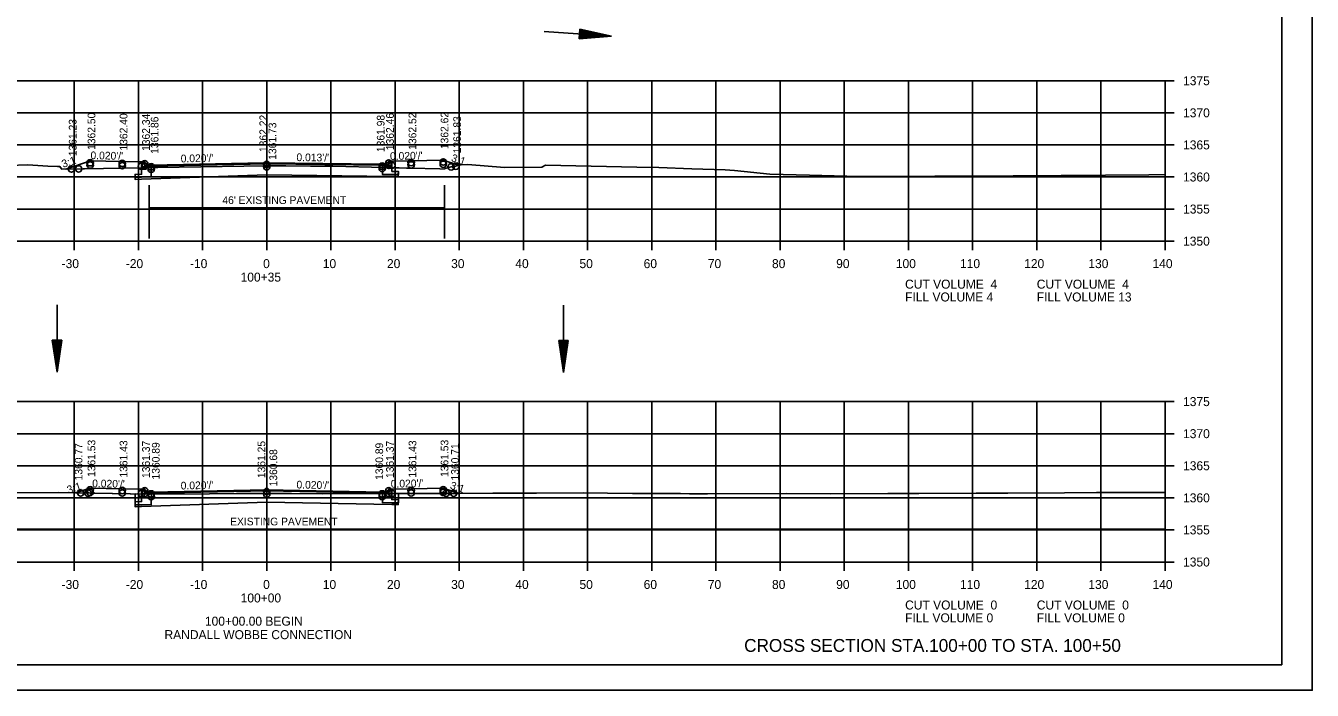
# Model space of a CAD drawing. Extents: x 1374311 to 1383814, y 384102 to 406278.
# Drawn here: x 1382683.3 to 1382883.8, y 384692.6 to 384796.1 of the extents above; entities that cross this region are included whole.
import ezdxf

# ---------------------------------------------------------------- set-up
doc = ezdxf.new("R2010")
doc.units = 0
for name, color, linetype in [('R_Axis', 7, 'Continuous'), ('R_Axis Annot', 7, 'Continuous'), ('R_Border', 7, 'Continuous'), ('R_Draft', 7, 'Continuous'), ('R_Exist Surface', 7, 'Continuous'), ('R_Fin Surface', 7, 'Continuous'), ('R_Grid', 7, 'Continuous'), ('R_No Plot', 7, 'Continuous'), ('R_Water', 7, 'Continuous'), ('R_Xsect Elev', 7, 'Continuous'), ('R_Xsect Slope', 7, 'Continuous')]:
    doc.layers.add(name, color=color, linetype=linetype)

msp = doc.modelspace()

# ---------------------------------------------------------------- linework, layer by layer
at = {"layer": 'R_Axis'}
for p, q in [((1382860.86, 384762.54), (1382860.86, 384787.54)), ((1382862.26, 384787.54), (1382860.86, 384787.54)), ((1382862.26, 384782.54), (1382860.86, 384782.54)), ((1382862.26, 384777.54), (1382860.86, 384777.54)), ((1382862.26, 384772.54), (1382860.86, 384772.54)), ((1382862.26, 384767.54), (1382860.86, 384767.54)), ((1382580.86, 384762.54), (1382860.86, 384762.54)), ((1382690.86, 384761.14), (1382690.86, 384762.54)), ((1382700.86, 384761.14), (1382700.86, 384762.54)), ((1382710.86, 384761.14), (1382710.86, 384762.54)), ((1382720.86, 384761.14), (1382720.86, 384762.54)), ((1382730.86, 384761.14), (1382730.86, 384762.54)), ((1382740.86, 384761.14), (1382740.86, 384762.54)), ((1382750.86, 384761.14), (1382750.86, 384762.54)), ((1382760.86, 384761.14), (1382760.86, 384762.54)), ((1382770.86, 384761.14), (1382770.86, 384762.54)), ((1382780.86, 384761.14), (1382780.86, 384762.54)), ((1382790.86, 384761.14), (1382790.86, 384762.54)), ((1382800.86, 384761.14), (1382800.86, 384762.54)), ((1382810.86, 384761.14), (1382810.86, 384762.54)), ((1382820.86, 384761.14), (1382820.86, 384762.54)), ((1382830.86, 384761.14), (1382830.86, 384762.54)), ((1382840.86, 384761.14), (1382840.86, 384762.54)), ((1382850.86, 384761.14), (1382850.86, 384762.54)), ((1382860.86, 384761.14), (1382860.86, 384762.54)), ((1382862.26, 384762.54), (1382860.86, 384762.54)), ((1382860.86, 384712.54), (1382860.86, 384737.54)), ((1382862.26, 384737.54), (1382860.86, 384737.54)), ((1382862.26, 384732.54), (1382860.86, 384732.54)), ((1382862.26, 384727.54), (1382860.86, 384727.54)), ((1382862.26, 384722.54), (1382860.86, 384722.54)), ((1382862.26, 384717.54), (1382860.86, 384717.54)), ((1382580.86, 384712.54), (1382860.86, 384712.54)), ((1382690.86, 384711.14), (1382690.86, 384712.54)), ((1382700.86, 384711.14), (1382700.86, 384712.54)), ((1382710.86, 384711.14), (1382710.86, 384712.54)), ((1382720.86, 384711.14), (1382720.86, 384712.54)), ((1382730.86, 384711.14), (1382730.86, 384712.54)), ((1382740.86, 384711.14), (1382740.86, 384712.54)), ((1382750.86, 384711.14), (1382750.86, 384712.54)), ((1382760.86, 384711.14), (1382760.86, 384712.54)), ((1382770.86, 384711.14), (1382770.86, 384712.54)), ((1382780.86, 384711.14), (1382780.86, 384712.54)), ((1382790.86, 384711.14), (1382790.86, 384712.54)), ((1382800.86, 384711.14), (1382800.86, 384712.54)), ((1382810.86, 384711.14), (1382810.86, 384712.54)), ((1382820.86, 384711.14), (1382820.86, 384712.54)), ((1382830.86, 384711.14), (1382830.86, 384712.54)), ((1382840.86, 384711.14), (1382840.86, 384712.54)), ((1382850.86, 384711.14), (1382850.86, 384712.54)), ((1382860.86, 384711.14), (1382860.86, 384712.54)), ((1382862.26, 384712.54), (1382860.86, 384712.54))]:
    msp.add_line(p, q, dxfattribs=at)
at = {"layer": 'R_Border'}
for q in [(1382879.04, 384902), (1382562.86, 384696.54)]:
    msp.add_line((1382879.04, 384696.54), q, dxfattribs=at)
at = {"layer": 'R_Draft'}
for p, q in [((1382769.65, 384795.58), (1382769.54, 384794.08)), ((1382769.58, 384794.58), (1382771.22, 384794.72)), ((1382769.59, 384794.71), (1382770.38, 384794.77)), ((1382769.6, 384794.95), (1382770.38, 384794.77)), ((1382769.61, 384795.07), (1382771.22, 384794.72)), ((1382769.62, 384795.2), (1382772.06, 384794.66)), ((1382769.63, 384795.32), (1382772.89, 384794.6)), ((1382769.64, 384795.45), (1382773.75, 384794.54)), ((1382769.65, 384795.58), (1382774.58, 384794.48)), ((1382769.54, 384794.08), (1382774.58, 384794.48)), ((1382769.55, 384794.2), (1382773.75, 384794.54)), ((1382769.56, 384794.33), (1382772.89, 384794.6)), ((1382769.57, 384794.46), (1382772.06, 384794.66)), ((1382687.45, 384747.13), (1382688.2, 384742.13)), ((1382688.95, 384747.13), (1382687.45, 384747.13)), ((1382687.57, 384747.13), (1382688.2, 384742.96)), ((1382687.7, 384747.13), (1382688.2, 384743.82)), ((1382687.82, 384747.13), (1382688.2, 384744.65)), ((1382687.95, 384747.13), (1382688.2, 384745.5)), ((1382688.08, 384747.13), (1382688.2, 384746.34)), ((1382688.95, 384747.13), (1382688.2, 384742.13)), ((1382688.44, 384747.13), (1382688.2, 384745.5)), ((1382688.69, 384747.13), (1382688.2, 384743.82)), ((1382688.82, 384747.13), (1382688.2, 384742.96)), ((1382688.57, 384747.13), (1382688.2, 384744.65)), ((1382688.31, 384747.13), (1382688.2, 384746.34)), ((1382766.36, 384747.06), (1382767.11, 384742.06)), ((1382767.86, 384747.06), (1382766.36, 384747.06)), ((1382766.49, 384747.06), (1382767.11, 384742.9)), ((1382766.61, 384747.06), (1382767.11, 384743.76)), ((1382766.74, 384747.06), (1382767.11, 384744.59)), ((1382766.87, 384747.06), (1382767.11, 384745.44)), ((1382766.99, 384747.06), (1382767.11, 384746.27)), ((1382767.86, 384747.06), (1382767.11, 384742.06)), ((1382767.35, 384747.06), (1382767.11, 384745.44)), ((1382767.61, 384747.06), (1382767.11, 384743.76)), ((1382767.74, 384747.06), (1382767.11, 384742.9)), ((1382767.48, 384747.06), (1382767.11, 384744.59)), ((1382767.23, 384747.06), (1382767.11, 384746.27))]:
    msp.add_line(p, q, dxfattribs=at)
at = {"layer": 'R_Exist Surface'}
for points in [[(1382680.67, 384774.32), (1382683.62, 384774.42), (1382686.74, 384774.25), (1382688.27, 384774.15), (1382688.34, 384774.15), (1382688.64, 384774.16), (1382688.86, 384773.82), (1382688.93, 384773.75), (1382695.41, 384773.88), (1382701.35, 384773.98), (1382702.25, 384774.01), (1382703.88, 384774.04), (1382717.3, 384774.23), (1382720.53, 384774.27), (1382723.85, 384774.3), (1382727.68, 384774.25), (1382731.14, 384774.22), (1382739.21, 384774.03), (1382742.62, 384773.93), (1382743.22, 384773.92), (1382747.84, 384773.81), (1382748.56, 384773.78), (1382748.63, 384773.85), (1382750.02, 384774.22), (1382750.19, 384774.22), (1382750.32, 384774.22), (1382751.17, 384774.44), (1382752.2, 384774.5), (1382757.94, 384774.04), (1382763.71, 384774.08), (1382764.29, 384774.38), (1382778.55, 384774.06), (1382781.99, 384774.03), (1382787.11, 384773.79), (1382792.28, 384773.65), (1382793.77, 384773.57), (1382799.25, 384772.97), (1382805.46, 384772.81), (1382813.2, 384772.62), (1382821.28, 384772.64), (1382824.98, 384772.67), (1382835.48, 384772.69), (1382836.47, 384772.69), (1382837.16, 384772.71), (1382837.69, 384772.72), (1382851.55, 384772.83), (1382858.3, 384772.89), (1382860.86, 384772.91)], [(1382680.63, 384723.34), (1382688.46, 384723.35), (1382702.42, 384723.12), (1382702.7, 384723.11), (1382711.92, 384723.19), (1382716.14, 384723.21), (1382721.02, 384723.22), (1382722.66, 384723.23), (1382724.73, 384723.21), (1382729.62, 384723.16), (1382735.34, 384723.23), (1382740.04, 384723.23), (1382740.61, 384723.2), (1382750.21, 384723.24), (1382756.09, 384723.25), (1382758.22, 384723.25), (1382762.9, 384723.27), (1382770.16, 384723.3), (1382773.96, 384723.27), (1382777.85, 384723.24), (1382785.35, 384723.22), (1382786.73, 384723.19), (1382789.53, 384723.19), (1382801.89, 384723.2), (1382808.66, 384723.19), (1382817.66, 384723.21), (1382822.5, 384723.24), (1382831.41, 384723.26), (1382836.35, 384723.29), (1382845.16, 384723.31), (1382850.18, 384723.35), (1382858.91, 384723.37), (1382860.86, 384723.38)]]:
    msp.add_lwpolyline(points, dxfattribs=at)
at = {"layer": 'R_Fin Surface'}
for points in [[(1382689.53, 384773.76), (1382693.25, 384775), (1382693.35, 384775.04), (1382698.22, 384774.94), (1382698.35, 384774.94), (1382701.27, 384774.88), (1382701.35, 384774.88), (1382701.36, 384774.88), (1382701.85, 384774.88), (1382701.86, 384774.39), (1382701.86, 384774.38), (1382702.83, 384774.4), (1382702.86, 384774.4), (1382720.39, 384774.75), (1382720.86, 384774.76), (1382738.39, 384774.52), (1382738.86, 384774.52), (1382739.83, 384774.5), (1382739.86, 384774.5), (1382739.87, 384774.99), (1382739.87, 384775), (1382739.88, 384775), (1382740.37, 384775), (1382743.29, 384775.06), (1382743.37, 384775.06), (1382748.24, 384775.16), (1382748.37, 384775.16), (1382750.74, 384774.37), (1382750.81, 384774.35)], [(1382740.37, 384775), (1382740.38, 384773.4), (1382741.38, 384773.41), (1382741.37, 384772.91), (1382740.37, 384772.92), (1382738.9, 384772.93), (1382738.9, 384774.36), (1382720.86, 384774.59), (1382702.86, 384774.23), (1382702.86, 384772.54), (1382701.35, 384772.49), (1382700.35, 384772.45), (1382700.36, 384772.95), (1382701.36, 384772.96), (1382701.35, 384774.88)], [(1382691.07, 384723.31), (1382693.35, 384724.07), (1382698.35, 384723.97), (1382701.35, 384723.91), (1382701.85, 384723.91), (1382701.86, 384723.41), (1382702.86, 384723.43), (1382720.86, 384723.79), (1382738.86, 384723.43), (1382739.86, 384723.41), (1382739.87, 384723.91), (1382740.37, 384723.91), (1382743.37, 384723.97), (1382748.37, 384724.07), (1382750.84, 384723.24)], [(1382740.37, 384723.51), (1382740.38, 384722.25), (1382741.38, 384722.26), (1382741.37, 384721.76), (1382740.37, 384721.78), (1382738.88, 384721.81), (1382738.88, 384723.26), (1382720.86, 384723.62), (1382702.88, 384723.27), (1382702.87, 384721.5), (1382701.35, 384721.47), (1382700.35, 384721.44), (1382700.36, 384721.94), (1382701.36, 384721.95), (1382701.35, 384723.51)]]:
    msp.add_lwpolyline(points, dxfattribs=at)
at = {"layer": 'R_Grid'}
for p, q in [((1382580.86, 384787.54), (1382860.86, 384787.54)), ((1382690.86, 384762.54), (1382690.86, 384787.54)), ((1382700.86, 384762.54), (1382700.86, 384787.54)), ((1382710.86, 384762.54), (1382710.86, 384787.54)), ((1382720.86, 384762.54), (1382720.86, 384787.54)), ((1382730.86, 384762.54), (1382730.86, 384787.54)), ((1382740.86, 384762.54), (1382740.86, 384787.54)), ((1382750.86, 384762.54), (1382750.86, 384787.54)), ((1382760.86, 384762.54), (1382760.86, 384787.54)), ((1382770.86, 384762.54), (1382770.86, 384787.54)), ((1382780.86, 384762.54), (1382780.86, 384787.54)), ((1382790.86, 384762.54), (1382790.86, 384787.54)), ((1382800.86, 384762.54), (1382800.86, 384787.54)), ((1382810.86, 384762.54), (1382810.86, 384787.54)), ((1382820.86, 384762.54), (1382820.86, 384787.54)), ((1382830.86, 384762.54), (1382830.86, 384787.54)), ((1382840.86, 384762.54), (1382840.86, 384787.54)), ((1382850.86, 384762.54), (1382850.86, 384787.54)), ((1382860.86, 384762.54), (1382860.86, 384787.54)), ((1382580.86, 384782.54), (1382860.86, 384782.54)), ((1382580.86, 384777.54), (1382860.86, 384777.54)), ((1382580.86, 384772.54), (1382860.86, 384772.54)), ((1382580.86, 384767.54), (1382860.86, 384767.54)), ((1382580.86, 384762.54), (1382860.86, 384762.54)), ((1382580.86, 384737.54), (1382860.86, 384737.54)), ((1382690.86, 384712.54), (1382690.86, 384737.54)), ((1382700.86, 384712.54), (1382700.86, 384737.54)), ((1382710.86, 384712.54), (1382710.86, 384737.54)), ((1382720.86, 384712.54), (1382720.86, 384737.54)), ((1382730.86, 384712.54), (1382730.86, 384737.54)), ((1382740.86, 384712.54), (1382740.86, 384737.54)), ((1382750.86, 384712.54), (1382750.86, 384737.54)), ((1382760.86, 384712.54), (1382760.86, 384737.54)), ((1382770.86, 384712.54), (1382770.86, 384737.54)), ((1382780.86, 384712.54), (1382780.86, 384737.54)), ((1382790.86, 384712.54), (1382790.86, 384737.54)), ((1382800.86, 384712.54), (1382800.86, 384737.54)), ((1382810.86, 384712.54), (1382810.86, 384737.54)), ((1382820.86, 384712.54), (1382820.86, 384737.54)), ((1382830.86, 384712.54), (1382830.86, 384737.54)), ((1382840.86, 384712.54), (1382840.86, 384737.54)), ((1382850.86, 384712.54), (1382850.86, 384737.54)), ((1382860.86, 384712.54), (1382860.86, 384737.54)), ((1382580.86, 384732.54), (1382860.86, 384732.54)), ((1382580.86, 384727.54), (1382860.86, 384727.54)), ((1382580.86, 384722.54), (1382860.86, 384722.54)), ((1382580.86, 384717.54), (1382860.86, 384717.54)), ((1382580.86, 384712.54), (1382860.86, 384712.54))]:
    msp.add_line(p, q, dxfattribs=at)
at = {"layer": 'R_No Plot'}
msp.add_line((1382550.46, 384692.56), (1382883.79, 384692.56), dxfattribs=at)
for points in [[(1382550.45, 384905.89), (1382883.79, 384905.89), (1382883.79, 384692.55), (1382550.45, 384692.55)], [(1382796.78, 384902), (1382796.78, 384892.12), (1382832.51, 384892.12), (1382832.51, 384889.2), (1382855.71, 384889.2), (1382855.71, 384865.98), (1382879.04, 384865.98), (1382879.04, 384696.54), (1382562.86, 384696.54), (1382562.86, 384902)], [(1382689.53, 384773.76), (1382695.41, 384773.88), (1382701.35, 384773.98), (1382701.35, 384773.98), (1382701.35, 384774.88), (1382701.27, 384774.88), (1382698.35, 384774.94), (1382698.22, 384774.94), (1382693.35, 384775.04), (1382693.25, 384775), (1382689.53, 384773.76)], [(1382740.38, 384774), (1382742.62, 384773.93), (1382743.22, 384773.92), (1382747.84, 384773.81), (1382748.56, 384773.78), (1382748.63, 384773.85), (1382750.02, 384774.22), (1382750.19, 384774.22), (1382750.32, 384774.22), (1382750.81, 384774.35), (1382750.74, 384774.37), (1382748.37, 384775.16), (1382748.24, 384775.16), (1382743.37, 384775.06), (1382743.29, 384775.06), (1382740.37, 384775), (1382740.37, 384775)], [(1382701.35, 384773.98), (1382702.25, 384774.01), (1382703.88, 384774.04), (1382717.3, 384774.23), (1382720.53, 384774.27), (1382723.85, 384774.3), (1382727.68, 384774.25), (1382731.14, 384774.22), (1382739.21, 384774.03), (1382740.38, 384774), (1382740.38, 384773.4), (1382741.38, 384773.41), (1382741.38, 384773.13), (1382741.38, 384773.13), (1382741.37, 384772.63), (1382740.37, 384772.64), (1382720.86, 384772.9), (1382701.35, 384772.21), (1382700.35, 384772.17), (1382700.36, 384772.45), (1382700.35, 384772.45), (1382700.36, 384772.95), (1382701.36, 384772.96), (1382701.36, 384772.96)], [(1382691.07, 384723.31), (1382702.42, 384723.12), (1382702.7, 384723.11), (1382711.92, 384723.19), (1382716.14, 384723.21), (1382721.02, 384723.22), (1382722.66, 384723.23), (1382724.73, 384723.21), (1382729.62, 384723.16), (1382735.34, 384723.23), (1382740.04, 384723.23), (1382740.61, 384723.2), (1382750.21, 384723.24), (1382750.84, 384723.24), (1382748.37, 384724.07), (1382743.37, 384723.97), (1382740.37, 384723.91), (1382739.87, 384723.91), (1382739.86, 384723.41), (1382738.86, 384723.43), (1382720.86, 384723.79), (1382702.86, 384723.43), (1382701.86, 384723.41), (1382701.85, 384723.91), (1382701.35, 384723.91), (1382698.35, 384723.97), (1382693.35, 384724.07)], [(1382700.35, 384721.44), (1382700.35, 384723.16), (1382702.42, 384723.12), (1382702.7, 384723.11), (1382711.92, 384723.19), (1382716.14, 384723.21), (1382721.02, 384723.22), (1382722.66, 384723.23), (1382724.73, 384723.21), (1382729.62, 384723.16), (1382735.34, 384723.23), (1382740.04, 384723.23), (1382740.61, 384723.2), (1382741.38, 384723.21), (1382741.38, 384721.98), (1382741.37, 384721.48), (1382740.37, 384721.5), (1382720.86, 384721.89), (1382701.35, 384721.19), (1382700.35, 384721.16), (1382700.36, 384721.44)]]:
    msp.add_lwpolyline(points, close=True, dxfattribs=at)
for centre in [(1382693.35, 384774.76), (1382693.35, 384774.4), (1382698.35, 384774.66), (1382698.35, 384774.3), (1382701.35, 384774.24), (1382701.85, 384774.6), (1382701.85, 384774.24), (1382720.86, 384774.48), (1382738.86, 384774.24), (1382739.87, 384774.72), (1382739.87, 384774.36), (1382740.37, 384774.36), (1382743.37, 384774.78), (1382743.37, 384774.42), (1382748.37, 384774.88), (1382748.37, 384774.52), (1382750.33, 384774.22), (1382690.42, 384773.78), (1382690.42, 384773.78), (1382691.55, 384773.8), (1382691.55, 384773.8), (1382702.86, 384774.12), (1382702.86, 384773.76), (1382720.86, 384774.12), (1382738.86, 384773.88), (1382749.6, 384774.11), (1382691.87, 384723.29), (1382691.87, 384723.29), (1382693.02, 384723.28), (1382693.02, 384723.28), (1382693.35, 384723.79), (1382693.35, 384723.39), (1382698.35, 384723.69), (1382698.35, 384723.29), (1382701.35, 384723.23), (1382701.85, 384723.63), (1382701.85, 384723.23), (1382702.86, 384723.15), (1382702.86, 384722.75), (1382720.86, 384723.51), (1382720.86, 384723.11), (1382738.86, 384723.15), (1382738.86, 384722.75), (1382739.87, 384723.63), (1382739.87, 384723.23), (1382740.37, 384723.23), (1382743.37, 384723.69), (1382743.37, 384723.29), (1382748.37, 384723.79), (1382748.37, 384723.39), (1382748.82, 384723.24), (1382750, 384723.24)]:
    msp.add_circle(centre, 0.5, dxfattribs=at)
at = {"layer": 'R_Water'}
for p, q in [((1382764.1, 384795.21), (1382774.58, 384794.48)), ((1382702.56, 384762.96), (1382702.56, 384771.28)), ((1382748.56, 384762.96), (1382748.56, 384771.28)), ((1382702.56, 384767.75), (1382748.56, 384767.75)), ((1382688.2, 384752.63), (1382688.2, 384742.13)), ((1382767.11, 384752.57), (1382767.11, 384742.06)), ((1382580.86, 384717.68), (1382860.86, 384717.68))]:
    msp.add_line(p, q, dxfattribs=at)

# ---------------------------------------------------------------- texts
at = {"layer": 'R_Axis Annot'}
for s, p in [('1375', (1382863.66, 384786.84)), ('1370', (1382863.66, 384781.84)), ('1365', (1382863.66, 384776.84)), ('1360', (1382863.66, 384771.84)), ('1355', (1382863.66, 384766.84)), ('1350', (1382863.66, 384761.84)), ('-30', (1382688.9, 384758.34)), ('-20', (1382698.9, 384758.34)), ('-10', (1382708.9, 384758.34)), ('0', (1382720.3, 384758.34)), ('10', (1382729.6, 384758.34)), ('20', (1382739.6, 384758.34)), ('30', (1382749.6, 384758.34)), ('40', (1382759.6, 384758.34)), ('50', (1382769.6, 384758.34)), ('60', (1382779.6, 384758.34)), ('70', (1382789.6, 384758.34)), ('80', (1382799.6, 384758.34)), ('90', (1382809.6, 384758.34)), ('100', (1382818.9, 384758.34)), ('110', (1382828.9, 384758.34)), ('120', (1382838.9, 384758.34)), ('130', (1382848.9, 384758.34)), ('140', (1382858.9, 384758.34)), ('100+35', (1382716.79, 384756.24)), ('CUT VOLUME  4', (1382820.34, 384755.14)), ('CUT VOLUME  4', (1382840.86, 384755.14)), ('FILL VOLUME 4', (1382820.34, 384753.14)), ('FILL VOLUME 13', (1382840.86, 384753.14)), ('1375', (1382863.66, 384736.84)), ('1370', (1382863.66, 384731.84)), ('1365', (1382863.66, 384726.84)), ('1360', (1382863.66, 384721.84)), ('1355', (1382863.66, 384716.84)), ('1350', (1382863.66, 384711.84)), ('-30', (1382688.9, 384708.34)), ('-20', (1382698.9, 384708.34)), ('-10', (1382708.9, 384708.34)), ('0', (1382720.3, 384708.34)), ('10', (1382729.6, 384708.34)), ('20', (1382739.6, 384708.34)), ('30', (1382749.6, 384708.34)), ('40', (1382759.6, 384708.34)), ('50', (1382769.6, 384708.34)), ('60', (1382779.6, 384708.34)), ('70', (1382789.6, 384708.34)), ('80', (1382799.6, 384708.34)), ('90', (1382809.6, 384708.34)), ('100', (1382818.9, 384708.34)), ('110', (1382828.9, 384708.34)), ('120', (1382838.9, 384708.34)), ('130', (1382848.9, 384708.34)), ('140', (1382858.9, 384708.34)), ('100+00', (1382716.8, 384706.24)), ('CUT VOLUME  0', (1382820.34, 384705.14)), ('CUT VOLUME  0', (1382840.86, 384705.14)), ('FILL VOLUME 0', (1382820.34, 384703.14)), ('FILL VOLUME 0', (1382840.86, 384703.14)), ('100+00.00 BEGIN', (1382711.23, 384702.62)), ('RANDALL WOBBE CONNECTION', (1382704.93, 384700.52))]:
    msp.add_text(s, height=1.4, dxfattribs=at).set_placement(p)
at = {"layer": 'R_Draft'}
msp.add_text('CROSS SECTION STA.100+00 TO STA. 100+50', height=2, dxfattribs=at).set_placement((1382795.26, 384698.54))
at = {"layer": 'R_Water'}
for s, p in [("46' EXISTING PAVEMENT", (1382713.95, 384768.33)), ('EXISTING PAVEMENT', (1382715.16, 384718.25))]:
    msp.add_text(s, height=1.2, dxfattribs=at).set_placement(p)
at = {"layer": 'R_Xsect Elev'}
for s, p in [('1361.23', (1382691.22, 384775.78)), ('1362.50', (1382694.15, 384776.76)), ('1362.40', (1382699.15, 384776.66)), ('1362.34', (1382702.65, 384776.6)), ('1361.86', (1382703.99, 384776.15)), ('1362.22', (1382720.93, 384776.43)), ('1361.73', (1382722.35, 384775.22)), ('1361.98', (1382739.22, 384776.42)), ('1362.46', (1382740.67, 384776.72)), ('1362.52', (1382744.17, 384776.78)), ('1362.62', (1382749.17, 384776.88)), ('1361.83', (1382751.13, 384776.22)), ('1360.77', (1382692.14, 384725.26)), ('1361.53', (1382694.15, 384725.79)), ('1361.43', (1382699.15, 384725.69)), ('1361.37', (1382702.65, 384725.63)), ('1360.89', (1382704.17, 384725.4)), ('1361.25', (1382720.64, 384725.61)), ('1360.89', (1382739, 384725.33)), ('1361.37', (1382740.67, 384725.63)), ('1361.43', (1382744.17, 384725.69)), ('1361.53', (1382749.17, 384725.79)), ('1360.71', (1382750.8, 384725.24)), ('1360.68', (1382722.49, 384724.32))]:
    msp.add_text(s, height=1.2, rotation=90, dxfattribs=at).set_placement(p)
at = {"layer": 'R_Xsect Slope'}
for s, rotation, p in [('3:1', 18.4349, (1382689.14, 384773.96)), ("0.020'/'", 358.8542, (1382693.39, 384775.32)), ("0.020'/'", 1.1458, (1382707.47, 384774.81)), ("0.013'/'", 359.2383, (1382725.49, 384775.02)), ("0.020'/'", 1.1458, (1382740.08, 384775.19)), ('3:1', 341.5651, (1382749.51, 384775.03)), ('3:1', 18.4349, (1382689.96, 384723.17)), ("0.020'/'", 358.8542, (1382693.65, 384724.2)), ("0.020'/'", 1.1458, (1382707.47, 384723.84)), ("0.020'/'", 358.8542, (1382725.49, 384724.01)), ("0.020'/'", 1.1458, (1382740.2, 384724.12)), ('3:1', 341.5651, (1382749.34, 384723.99))]:
    msp.add_text(s, height=1.2, rotation=rotation, dxfattribs=at).set_placement(p)

doc.saveas('drawing.dxf')
